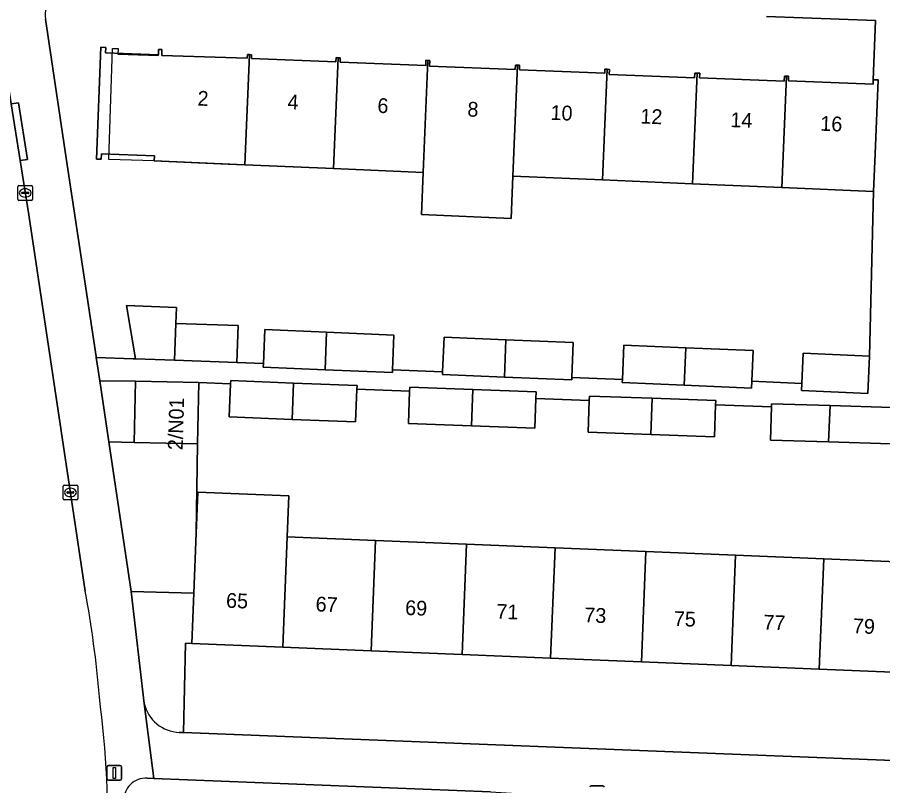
# Model space of a CAD drawing. Extents: x 160077 to 160948, y 386481 to 387498.
# Drawn here: x 160734.6 to 160793.2, y 386901.8 to 386953.8 of the extents above; entities that cross this region are included whole.
import ezdxf

# ---------------------------------------------------------------- set-up
doc = ezdxf.new("R2010")
doc.units = 0
for name, color, linetype in [('IMGEO_Erf', 7, 'Continuous'), ('IMGEO_Groenvoorziening', 7, 'Continuous'), ('IMGEO_Kolk', 7, 'Continuous'), ('IMGEO_Lichtmast', 7, 'Continuous'), ('IMGEO_Pand', 7, 'Continuous'), ('IMGEO_Pand_nummerreeks', 7, 'Continuous'), ('IMGEO_Pand_vergunning_verleend', 7, 'Continuous'), ('IMGEO_Rijbaan_lokaal_open', 7, 'Continuous'), ('IMGEO_Voetpad_open', 7, 'Continuous')]:
    doc.layers.add(name, color=color, linetype=linetype)

msp = doc.modelspace()

# ---------------------------------------------------------------- linework, layer by layer
at = {"layer": 'IMGEO_Erf'}
for points in [[(160736.508, 386953.668), (160737.924, 386944.248), (160739.941, 386930.833), (160739.951, 386930.765), (160742.446, 386930.679), (160742.605, 386930.673), (160741.991, 386934.274), (160745.389, 386934.154), (160745.351, 386933.07), (160749.569, 386932.921), (160749.481, 386930.43), (160751.268, 386930.354), (160751.366, 386932.65), (160755.55, 386932.472), (160760.109, 386932.278), (160760.009, 386929.933), (160763.407, 386929.788), (160763.508, 386932.148), (160767.691, 386931.97), (160772.251, 386931.776), (160772.15, 386929.415), (160775.578, 386929.268), (160775.678, 386931.603), (160779.862, 386931.425), (160784.421, 386931.231), (160784.332, 386929.155), (160787.715, 386929.01), (160787.807, 386931.065), (160792.307, 386930.864), (160792.588, 386942.001), (160786.374, 386942.264), (160780.328, 386942.52), (160774.233, 386942.777), (160768.156, 386943.034), (160768.036, 386940.176), (160761.964, 386940.431), (160762.084, 386943.291), (160756.015, 386943.548), (160750.019, 386943.802), (160748.877, 386943.85), (160743.881, 386944.061)], [(160743.881, 386944.061), (160743.894, 386944.4), (160740.312, 386944.54), (160740.298, 386944.18), (160739.973, 386944.193), (160740.268, 386951.757), (160740.593, 386951.745), (160740.579, 386951.385), (160744.161, 386951.245), (160744.175, 386951.605), (160744.402, 386951.597), (160744.386, 386951.195), (160750.181, 386951.015), (160750.197, 386951.262), (160750.332, 386951.259), (160750.468, 386951.255), (160750.458, 386950.999), (160756.18, 386950.775), (160756.191, 386951.054), (160756.33, 386951.049), (160756.472, 386951.043), (160756.46, 386950.745), (160762.261, 386950.518), (160762.275, 386950.873), (160762.402, 386950.868), (160762.53, 386950.863), (160762.515, 386950.489), (160768.325, 386950.262), (160768.336, 386950.552), (160768.472, 386950.547), (160768.612, 386950.542), (160768.599, 386950.229), (160774.388, 386950.002), (160774.398, 386950.272), (160774.548, 386950.266), (160774.695, 386950.261), (160774.682, 386949.917), (160780.464, 386949.691), (160780.477, 386950.008), (160780.642, 386950.002), (160780.812, 386949.995), (160780.801, 386949.696), (160786.533, 386949.472), (160786.546, 386949.807), (160786.69, 386949.801), (160786.833, 386949.796), (160786.821, 386949.475), (160792.545, 386949.251), (160792.557, 386949.558), (160792.713, 386953.557), (160785.338, 386953.845)], [(160793.746, 386924.932), (160789.533, 386925.059), (160785.601, 386925.177), (160785.668, 386927.419), (160781.889, 386927.554), (160781.812, 386925.393), (160777.491, 386925.549), (160773.257, 386925.701), (160773.335, 386927.864), (160769.721, 386927.991), (160769.65, 386925.986), (160765.349, 386926.138), (160761.096, 386926.288), (160761.173, 386928.476), (160757.604, 386928.62), (160757.515, 386926.402), (160753.209, 386926.574), (160748.962, 386926.744), (160749.052, 386928.981), (160746.91, 386929.067), (160746.814, 386924.921), (160746.723, 386918.869), (160746.836, 386921.649), (160752.999, 386921.399), (160752.886, 386918.619), (160758.865, 386918.376), (160765.023, 386918.126), (160771.017, 386917.882), (160777.169, 386917.632), (160783.241, 386917.386), (160789.212, 386917.143), (160795.274, 386916.897)]]:
    msp.add_lwpolyline(points, dxfattribs=at)
for points in [[(160742.607, 386929.167), (160740.189, 386929.183), (160740.81, 386925.055), (160742.511, 386925.021)], [(160800.868, 386909.197), (160794.971, 386909.437), (160788.909, 386909.683), (160782.938, 386909.926), (160776.866, 386910.172), (160770.714, 386910.422), (160764.72, 386910.666), (160758.562, 386910.916), (160752.583, 386911.159), (160746.42, 386911.409), (160745.999, 386911.426), (160745.872, 386905.386), (160831.057, 386902.028), (160831.298, 386907.961), (160825.26, 386908.206), (160819.265, 386908.45), (160813.142, 386908.699), (160807.027, 386908.947)]]:
    msp.add_lwpolyline(points, close=True, dxfattribs=at)
msp.add_arc((160738.225, 386953.93), 1.737, 87.75052, 188.66619, dxfattribs=at)
at = {"layer": 'IMGEO_Groenvoorziening'}
msp.add_lwpolyline([(160742.315, 386914.923), (160746.559, 386914.826), (160746.723, 386918.869), (160746.814, 386924.921), (160742.511, 386925.021), (160740.81, 386925.055)], close=True, dxfattribs=at)
for points in [[(160746.42, 386911.409), (160746.559, 386914.826), (160742.315, 386914.923), (160743.206, 386907.343)], [(160745.569, 386905.398), (160745.872, 386905.386), (160745.999, 386911.426), (160746.42, 386911.409)], [(160766.638, 386901.379), (160743.844, 386902.284), (160743.395, 386902.302)]]:
    msp.add_lwpolyline(points, dxfattribs=at)
for centre, radius, start, end in [((160745.662, 386907.919), 2.522, 193.1923, 267.89168), ((160743.337, 386900.777), 1.526, 87.81562, 180.27225)]:
    msp.add_arc(centre, radius, start, end, dxfattribs=at)
at = {"layer": 'IMGEO_Kolk'}
for p, q in [((160734.645, 386941.472), (160734.645, 386942.324)), ((160734.72, 386942.398), (160735.572, 386942.398)), ((160735.133, 386942.178), (160735.158, 386942.178)), ((160735.646, 386942.324), (160735.646, 386941.472)), ((160734.904, 386941.892), (160734.904, 386941.904)), ((160735.342, 386941.855), (160734.944, 386941.855)), ((160734.947, 386941.941), (160735.345, 386941.941)), ((160735.156, 386941.618), (160735.131, 386941.618)), ((160735.388, 386941.904), (160735.388, 386941.892)), ((160735.572, 386941.398), (160734.72, 386941.398)), ((160737.705, 386921.207), (160737.705, 386922.059)), ((160737.78, 386922.133), (160738.632, 386922.133)), ((160738.007, 386921.676), (160738.405, 386921.676)), ((160738.193, 386921.913), (160738.218, 386921.913)), ((160738.706, 386922.059), (160738.706, 386921.207)), ((160738.632, 386921.133), (160737.78, 386921.133)), ((160737.964, 386921.627), (160737.964, 386921.639)), ((160738.402, 386921.59), (160738.004, 386921.59)), ((160738.216, 386921.353), (160738.191, 386921.353)), ((160738.448, 386921.639), (160738.448, 386921.627))]:
    msp.add_line(p, q, dxfattribs=at)
for points in [[(160734.645, 386941.472), (160734.645, 386942.324)], [(160734.72, 386942.398), (160735.572, 386942.398)], [(160735.646, 386942.324), (160735.646, 386941.472)], [(160735.572, 386941.398), (160734.72, 386941.398)], [(160737.705, 386921.207), (160737.705, 386922.059)], [(160737.78, 386922.133), (160738.632, 386922.133)], [(160738.706, 386922.059), (160738.706, 386921.207)], [(160738.632, 386921.133), (160737.78, 386921.133)]]:
    msp.add_lwpolyline(points, dxfattribs=at)
for centre, radius, start, end in [((160734.722, 386942.322), 0.0765, 91.55205, 178.44795), ((160734.722, 386942.322), 0.0765, 91.55205, 178.44795), ((160735.57, 386942.322), 0.0765, 1.55205, 88.44795), ((160735.57, 386942.322), 0.0765, 1.55205, 88.44795), ((160734.944, 386941.901), 0.0403, 85.87752, 175.75265), ((160734.941, 386941.891), 0.0366, 178.93798, 274.71019), ((160735.345, 386941.898), 0.043, 264.86636, 352.45326), ((160735.349, 386941.903), 0.0386, 1.73085, 96.63898), ((160734.722, 386941.474), 0.0765, 181.55205, 268.44795), ((160734.722, 386941.474), 0.0765, 181.55205, 268.44795), ((160735.57, 386941.474), 0.0765, 271.55205, 358.44795), ((160735.57, 386941.474), 0.0765, 271.55205, 358.44795), ((160737.782, 386922.057), 0.0765, 91.55205, 178.44795), ((160737.782, 386922.057), 0.0765, 91.55205, 178.44795), ((160738.004, 386921.636), 0.0403, 85.87752, 175.75265), ((160738.409, 386921.638), 0.0386, 1.73085, 96.63898), ((160738.63, 386922.057), 0.0765, 1.55205, 88.44795), ((160738.63, 386922.057), 0.0765, 1.55205, 88.44795), ((160737.782, 386921.209), 0.0765, 181.55205, 268.44795), ((160737.782, 386921.209), 0.0765, 181.55205, 268.44795), ((160738.001, 386921.626), 0.0366, 178.93798, 274.71019), ((160738.405, 386921.633), 0.043, 264.86636, 352.45326), ((160738.63, 386921.209), 0.0765, 271.55205, 358.44795), ((160738.63, 386921.209), 0.0765, 271.55205, 358.44795)]:
    msp.add_arc(centre, radius, start, end, dxfattribs=at)
for centre, major_axis, ratio, start_param, end_param in [((160735.132, 386941.898), (-0.387, 0.002), 0.722429, 4.712389, 7.853982), ((160735.157, 386941.898), (-0.39, 0.002), 0.717154, 1.570796, 4.712389), ((160738.192, 386921.633), (-0.387, 0.002), 0.722429, 4.712389, 7.853982), ((160738.217, 386921.633), (-0.39, 0.002), 0.717154, 1.570796, 4.712389)]:
    msp.add_ellipse(centre, major_axis=major_axis, ratio=ratio, start_param=start_param, end_param=end_param, dxfattribs=at)
at = {"layer": 'IMGEO_Lichtmast'}
for p, q in [((160740.68, 386902.255), (160740.68, 386903.055)), ((160740.68, 386903.055), (160740.68, 386902.255)), ((160740.78, 386903.155), (160741.57, 386903.155)), ((160741.57, 386903.155), (160740.78, 386903.155)), ((160741.67, 386903.055), (160741.67, 386902.255)), ((160741.67, 386902.255), (160741.67, 386903.055)), ((160741.57, 386902.155), (160740.78, 386902.155)), ((160740.78, 386902.155), (160741.57, 386902.155)), ((160773.464, 386901.791), (160774.254, 386901.791)), ((160774.254, 386901.791), (160773.464, 386901.791))]:
    msp.add_line(p, q, dxfattribs=at)
msp.add_lwpolyline([(160741.1, 386903.03), (160741.25, 386903.03), (160741.25, 386902.28), (160741.1, 386902.28), (160741.1, 386903.03)], dxfattribs=at)
for centre, start, end in [((160740.78, 386903.055), 90, 180), ((160740.78, 386903.055), 90, 180), ((160741.57, 386903.055), 0, 90), ((160741.57, 386903.055), 360, 90), ((160740.78, 386902.255), 180, 270), ((160740.78, 386902.255), 180, 270), ((160741.57, 386902.255), 270, 0), ((160741.57, 386902.255), 270, 0), ((160773.464, 386901.691), 90, 180), ((160773.464, 386901.691), 90, 180), ((160774.254, 386901.691), 0, 90), ((160774.254, 386901.691), 360, 90)]:
    msp.add_arc(centre, 0.1, start, end, dxfattribs=at)
at = {"layer": 'IMGEO_Pand'}
for points in [[(160750.332, 386951.259), (160750.197, 386951.262), (160750.181, 386951.015), (160744.386, 386951.195), (160744.402, 386951.597), (160744.175, 386951.605), (160744.161, 386951.245), (160740.579, 386951.385), (160740.593, 386951.745), (160740.268, 386951.757), (160739.973, 386944.193), (160740.298, 386944.18), (160740.312, 386944.54), (160743.894, 386944.4), (160743.881, 386944.061), (160748.877, 386943.85), (160750.019, 386943.802)], [(160756.33, 386951.049), (160756.191, 386951.054), (160756.18, 386950.775), (160750.458, 386950.999), (160750.468, 386951.255), (160750.332, 386951.259), (160750.019, 386943.802), (160756.015, 386943.548)], [(160756.015, 386943.548), (160762.084, 386943.291), (160762.402, 386950.868), (160762.275, 386950.873), (160762.261, 386950.518), (160756.46, 386950.745), (160756.472, 386951.043), (160756.33, 386951.049)], [(160768.472, 386950.547), (160768.336, 386950.552), (160768.325, 386950.262), (160762.515, 386950.489), (160762.53, 386950.863), (160762.402, 386950.868), (160762.084, 386943.291), (160761.964, 386940.431), (160768.036, 386940.176), (160768.156, 386943.034)], [(160774.548, 386950.266), (160774.398, 386950.272), (160774.388, 386950.002), (160768.599, 386950.229), (160768.612, 386950.542), (160768.472, 386950.547), (160768.156, 386943.034), (160774.233, 386942.777)], [(160774.233, 386942.777), (160780.328, 386942.52), (160780.642, 386950.002), (160780.477, 386950.008), (160780.464, 386949.691), (160774.682, 386949.917), (160774.695, 386950.261), (160774.548, 386950.266)], [(160786.69, 386949.801), (160786.546, 386949.807), (160786.533, 386949.472), (160780.801, 386949.696), (160780.812, 386949.995), (160780.642, 386950.002), (160780.328, 386942.52), (160786.374, 386942.264)], [(160786.374, 386942.264), (160792.588, 386942.001), (160792.688, 386944.549), (160792.884, 386949.545), (160792.557, 386949.558), (160792.545, 386949.251), (160786.821, 386949.475), (160786.833, 386949.796), (160786.69, 386949.801)], [(160745.351, 386933.07), (160745.389, 386934.154), (160741.991, 386934.274), (160742.605, 386930.673), (160745.263, 386930.579)], [(160749.481, 386930.43), (160749.569, 386932.921), (160745.351, 386933.07), (160745.263, 386930.579)], [(160755.55, 386932.472), (160751.366, 386932.65), (160751.268, 386930.354), (160751.258, 386930.119), (160755.444, 386929.94)], [(160760.109, 386932.278), (160755.55, 386932.472), (160755.444, 386929.94), (160760.001, 386929.746), (160760.009, 386929.933)], [(160767.691, 386931.97), (160763.508, 386932.148), (160763.407, 386929.788), (160763.4, 386929.617), (160767.584, 386929.438)], [(160772.251, 386931.776), (160767.691, 386931.97), (160767.584, 386929.438), (160772.143, 386929.244), (160772.15, 386929.415)], [(160779.862, 386931.425), (160775.678, 386931.603), (160775.578, 386929.268), (160775.57, 386929.072), (160779.756, 386928.893)], [(160784.421, 386931.231), (160779.862, 386931.425), (160779.756, 386928.893), (160784.313, 386928.699), (160784.332, 386929.155)], [(160792.307, 386930.864), (160787.807, 386931.065), (160787.715, 386929.01), (160787.694, 386928.538), (160792.194, 386928.337)], [(160746.91, 386929.067), (160742.607, 386929.167), (160742.511, 386925.021), (160746.814, 386924.921)], [(160753.309, 386929.032), (160749.061, 386929.202), (160749.052, 386928.981), (160748.962, 386926.744), (160753.209, 386926.574)], [(160757.604, 386928.62), (160757.614, 386928.86), (160753.309, 386929.032), (160753.209, 386926.574), (160757.515, 386926.402)], [(160765.449, 386928.596), (160761.182, 386928.747), (160761.173, 386928.476), (160761.096, 386926.288), (160765.349, 386926.138)], [(160769.721, 386927.991), (160769.737, 386928.445), (160765.449, 386928.596), (160765.349, 386926.138), (160769.65, 386925.986)], [(160777.591, 386928.007), (160773.346, 386928.159), (160773.335, 386927.864), (160773.257, 386925.701), (160777.491, 386925.549)], [(160781.889, 386927.554), (160781.9, 386927.851), (160777.591, 386928.007), (160777.491, 386925.549), (160781.812, 386925.393)], [(160789.633, 386927.517), (160785.675, 386927.636), (160785.668, 386927.419), (160785.601, 386925.177), (160789.533, 386925.059)], [(160793.81, 386927.032), (160793.821, 386927.391), (160789.633, 386927.517), (160789.533, 386925.059), (160793.746, 386924.932)], [(160752.886, 386918.619), (160752.999, 386921.399), (160746.836, 386921.649), (160746.723, 386918.869), (160746.559, 386914.826), (160746.42, 386911.409), (160752.583, 386911.159)], [(160752.583, 386911.159), (160758.562, 386910.916), (160758.865, 386918.376), (160752.886, 386918.619)], [(160758.562, 386910.916), (160764.72, 386910.666), (160765.023, 386918.126), (160758.865, 386918.376)], [(160771.017, 386917.882), (160765.023, 386918.126), (160764.72, 386910.666), (160770.714, 386910.422)], [(160777.169, 386917.632), (160771.017, 386917.882), (160770.714, 386910.422), (160776.866, 386910.172)], [(160776.866, 386910.172), (160782.938, 386909.926), (160783.241, 386917.386), (160777.169, 386917.632)], [(160782.938, 386909.926), (160788.909, 386909.683), (160789.212, 386917.143), (160783.241, 386917.386)], [(160795.274, 386916.897), (160789.212, 386917.143), (160788.909, 386909.683), (160794.971, 386909.437)]]:
    msp.add_lwpolyline(points, close=True, dxfattribs=at)
at = {"layer": 'IMGEO_Pand_vergunning_verleend'}
msp.add_lwpolyline([(160740.799, 386944.17), (160741.064, 386951.682), (160741.438, 386951.669), (160741.424, 386951.295), (160744.161, 386951.198), (160744.175, 386951.605), (160744.402, 386951.597), (160744.386, 386951.195), (160750.181, 386951.015), (160750.197, 386951.262), (160750.332, 386951.259), (160750.019, 386943.802), (160743.881, 386944.061)], close=True, dxfattribs=at)
at = {"layer": 'IMGEO_Rijbaan_lokaal_open'}
msp.add_lwpolyline([(160739.21, 386914.951), (160735.381, 386940.407), (160734.797, 386944.097), (160734.191, 386947.924), (160731.321, 386966.051), (160726.008, 386999.831)], dxfattribs=at)
for centre, radius, start, end in [((160669.571, 386901.998), 70.833, 4.70271, 10.537), ((160664.964, 386898.268), 75.804, 358.81292, 7.22728)]:
    msp.add_arc(centre, radius, start, end, dxfattribs=at)
at = {"layer": 'IMGEO_Voetpad_open'}
for points in [[(160727.064, 387000.002), (160726.008, 386999.831), (160731.321, 386966.051), (160734.191, 386947.924), (160734.685, 386948), (160735.291, 386944.173), (160734.797, 386944.097), (160735.381, 386940.407), (160739.21, 386914.951)], [(160743.395, 386902.302), (160743.844, 386902.284), (160743.206, 386907.343), (160742.315, 386914.923), (160740.81, 386925.055), (160740.189, 386929.183), (160739.951, 386930.765), (160739.941, 386930.833), (160737.924, 386944.248), (160736.508, 386953.668)], [(160785.338, 386953.845), (160792.713, 386953.557), (160792.557, 386949.558), (160792.884, 386949.545), (160792.688, 386944.549), (160792.588, 386942.001), (160792.307, 386930.864), (160792.194, 386928.337), (160787.694, 386928.538), (160787.715, 386929.01), (160784.332, 386929.155), (160784.313, 386928.699), (160779.756, 386928.893), (160775.57, 386929.072), (160775.578, 386929.268), (160772.15, 386929.415), (160772.143, 386929.244), (160767.584, 386929.438), (160763.4, 386929.617), (160763.407, 386929.788), (160760.009, 386929.933), (160760.001, 386929.746), (160755.444, 386929.94), (160751.258, 386930.119), (160751.268, 386930.354), (160749.481, 386930.43), (160745.263, 386930.579), (160742.605, 386930.673), (160742.446, 386930.679), (160739.951, 386930.765), (160740.189, 386929.183), (160742.607, 386929.167), (160746.91, 386929.067), (160749.052, 386928.981), (160749.061, 386929.202), (160753.309, 386929.032), (160757.614, 386928.86), (160757.604, 386928.62), (160761.173, 386928.476), (160761.182, 386928.747), (160765.449, 386928.596), (160769.737, 386928.445), (160769.721, 386927.991), (160773.335, 386927.864), (160773.346, 386928.159), (160777.591, 386928.007), (160781.9, 386927.851), (160781.889, 386927.554), (160785.668, 386927.419), (160785.675, 386927.636), (160789.633, 386927.517), (160793.821, 386927.391)], [(160743.206, 386907.343), (160743.844, 386902.284), (160766.638, 386901.379), (160768.427, 386901.253), (160804.302, 386899.909), (160806.041, 386899.805), (160832.078, 386898.704), (160835.696, 386898.551)], [(160836.176, 386901.826), (160831.657, 386902.004), (160831.057, 386902.028), (160745.872, 386905.386), (160745.569, 386905.398)]]:
    msp.add_lwpolyline(points, dxfattribs=at)
msp.add_lwpolyline([(160734.191, 386947.924), (160734.797, 386944.097), (160735.291, 386944.173), (160734.685, 386948)], close=True, dxfattribs=at)
for centre, radius, start, end in [((160738.225, 386953.93), 1.737, 87.75052, 188.66619), ((160669.571, 386901.998), 70.833, 4.70271, 10.537), ((160664.964, 386898.268), 75.804, 358.81292, 7.22728), ((160745.662, 386907.919), 2.522, 193.1923, 267.89168), ((160743.337, 386900.777), 1.526, 87.81562, 180.27225)]:
    msp.add_arc(centre, radius, start, end, dxfattribs=at)

# ---------------------------------------------------------------- texts
at = {"layer": 'IMGEO_Pand_nummerreeks'}
for s, rotation, p in [('2', 357.69098, (160746.795, 386947.814)), ('4', 357.69139, (160752.886, 386947.567)), ('6', 357.69139, (160758.975, 386947.322)), ('8', 357.69098, (160765.068, 386947.076)), ('10', 357.69139, (160770.696, 386946.85)), ('12', 357.69139, (160776.779, 386946.604)), ('14', 357.69139, (160782.872, 386946.359)), ('16', 357.69139, (160788.961, 386946.113)), ('2/N01', 88.28164, (160745.801, 386924.48)), ('65', 357.67379, (160748.728, 386913.836)), ('67', 357.67375, (160754.791, 386913.591)), ('69', 357.67375, (160760.853, 386913.345)), ('71', 357.67375, (160767.029, 386913.095)), ('73', 357.67375, (160772.979, 386912.852)), ('75', 357.67375, (160779.042, 386912.606)), ('77', 357.67375, (160785.104, 386912.36)), ('79', 357.67375, (160791.167, 386912.113))]:
    msp.add_text(s, height=1, rotation=rotation, dxfattribs=at).set_placement(p)

doc.saveas('drawing.dxf')
